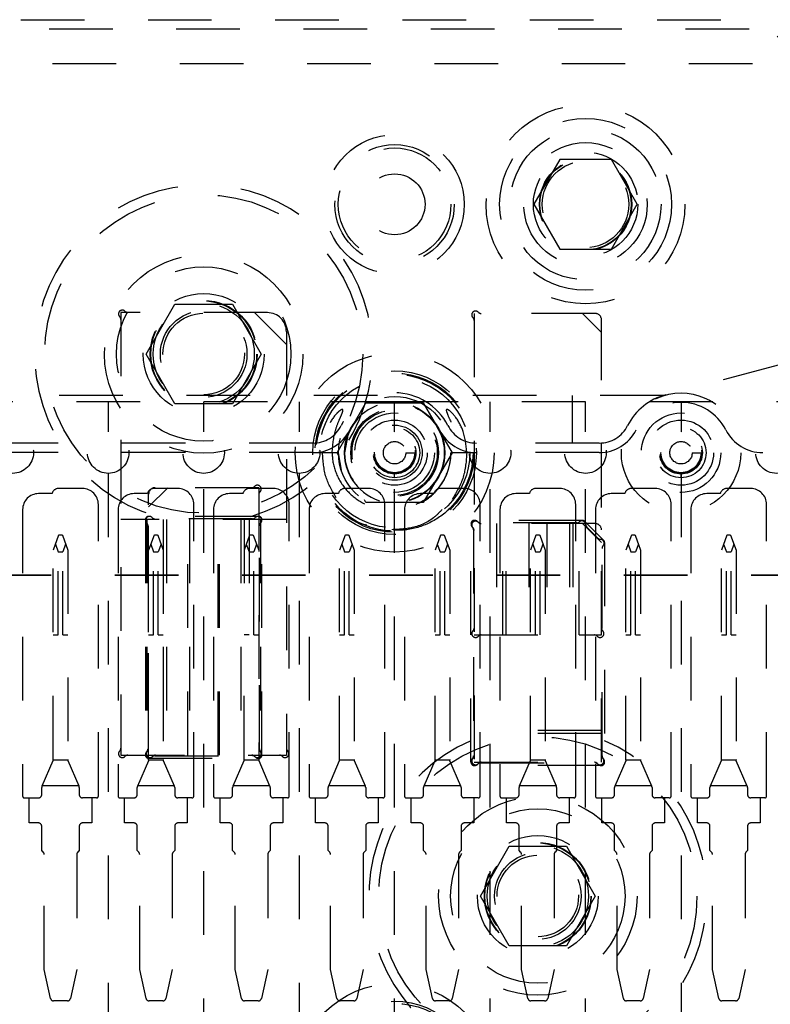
# Model space of a CAD drawing. Header units: inches. Extents: x 1880 to 2363, y -453 to -54.
# Tile 527 of 656: x 1904.19 to 1905.37, y -121.33 to -119.78. Entities that reach past the tile are written whole.
import ezdxf

# ---------------------------------------------------------------- set-up
doc = ezdxf.new("R2010")
doc.units = ezdxf.units.IN
doc.header["$LTSCALE"] = 0.5
doc.header["$MEASUREMENT"] = 0
doc.linetypes.add('HIDDEN', pattern=[0.225, 0.15, -0.075])
doc.linetypes.add('PHANTOM', pattern=[0.25, 0.125, -0.025, 0.025, -0.025, 0.025, -0.025])
doc.layers.add('SID-M-H', color=4, linetype='HIDDEN')

msp = doc.modelspace()

# ---------------------------------------------------------------- linework, layer by layer
at = {"color": 7, "linetype": 'PHANTOM', "lineweight": 35}
msp.add_line((1906.83787, -120.65682), (1903.68939, -120.65682), dxfattribs=at)
at = {"layer": 'SID-M-H'}
for p, q in [((1902.39017, -119.78422), (1905.96517, -119.78422)), ((1905.33467, -119.79922), (1901.92067, -119.79922)), ((1903.64017, -119.85307), (1907.56517, -119.85307)), ((1905.03707, -120.0039), (1904.99648, -120.07422)), ((1905.11826, -120.0039), (1905.03707, -120.0039)), ((1905.15886, -120.07422), (1905.11826, -120.0039)), ((1904.99648, -120.07422), (1905.03707, -120.14453)), ((1905.11826, -120.14453), (1905.15886, -120.07422)), ((1905.03707, -120.14453), (1905.11826, -120.14453)), ((1904.38746, -120.30932), (1904.43256, -120.23119)), ((1904.43256, -120.23119), (1904.52277, -120.23119)), ((1904.52277, -120.23119), (1904.56788, -120.30932)), ((1904.34767, -120.24432), (1904.34767, -120.93932)), ((1904.57767, -120.24432), (1904.34767, -120.24432)), ((1904.55767, -120.24432), (1904.60767, -120.29432)), ((1905.09267, -120.24565), (1904.90267, -120.24565)), ((1904.90267, -120.24565), (1904.90267, -120.95065)), ((1905.10267, -120.27565), (1905.07267, -120.24565)), ((1905.10267, -120.95065), (1905.10267, -120.25565)), ((1904.60767, -120.27432), (1904.60767, -120.93932)), ((1904.43256, -120.38744), (1904.38746, -120.30932)), ((1904.56788, -120.30932), (1904.52277, -120.38744)), ((1905.39042, -120.32414), (1905.20368, -120.37343)), ((1904.75054, -120.37432), (1904.0548, -120.37432)), ((1905.20054, -120.37432), (1904.8048, -120.37432)), ((1905.05703, -120.44922), (1905.05703, -120.37432)), ((1904.77767, -120.38432), (1901.62767, -120.38432)), ((1904.32767, -120.38432), (1904.32767, -120.43182)), ((1904.52277, -120.38744), (1904.43256, -120.38744)), ((1904.47767, -120.43182), (1904.47767, -120.38432)), ((1904.62767, -120.38432), (1904.62767, -120.43182)), ((1904.68748, -120.46432), (1904.73258, -120.38622)), ((1904.73258, -120.38622), (1904.82276, -120.38622)), ((1907.47767, -120.38432), (1904.77767, -120.38432)), ((1904.77767, -120.43182), (1904.77767, -120.38432)), ((1904.82276, -120.38622), (1904.86785, -120.46432)), ((1904.92767, -120.43182), (1904.92767, -120.38432)), ((1905.07767, -120.43182), (1905.07767, -120.38432)), ((1905.22767, -120.38432), (1905.22767, -120.43182)), ((1904.7072, -120.4286), (1904.70468, -120.43408)), ((1904.70468, -120.43408), (1904.69867, -120.46432)), ((1904.77767, -120.43282), (1904.77767, -120.43282)), ((1905.22767, -120.43282), (1905.22767, -120.43282)), ((1904.64922, -120.44922), (1904.15611, -120.44922)), ((1905.09922, -120.44922), (1904.90611, -120.44922)), ((1904.64922, -120.46422), (1904.15611, -120.46422)), ((1904.68942, -120.46432), (1904.65442, -120.46432)), ((1904.69023, -120.46908), (1904.68748, -120.46432)), ((1904.69417, -120.49199), (1904.68942, -120.46432)), ((1904.79528, -120.46432), (1904.80916, -120.46432)), ((1904.81113, -120.46432), (1904.81113, -120.46432)), ((1904.82097, -120.46432), (1904.82097, -120.46432)), ((1904.86785, -120.46432), (1904.82276, -120.54242)), ((1904.90092, -120.46432), (1904.866, -120.46432)), ((1905.09922, -120.46422), (1904.90611, -120.46422)), ((1905.24528, -120.46432), (1905.25916, -120.46432)), ((1905.69922, -120.46422), (1905.35611, -120.46422)), ((1904.32767, -120.49682), (1904.32767, -121.42182)), ((1904.47767, -121.42182), (1904.47767, -120.49682)), ((1904.62767, -120.49682), (1904.62767, -121.42182)), ((1904.77767, -121.42182), (1904.77767, -120.49682)), ((1904.92767, -121.42182), (1904.92767, -120.49682)), ((1905.07767, -121.42182), (1905.07767, -120.49682)), ((1905.22767, -120.49682), (1905.22767, -121.42182)), ((1904.28717, -120.52066), (1904.24917, -120.52066)), ((1904.42117, -120.51932), (1904.39117, -120.54932)), ((1904.43717, -120.52066), (1904.39917, -120.52066)), ((1904.56417, -120.51932), (1904.40117, -120.51932)), ((1904.58717, -120.52066), (1904.54917, -120.52066)), ((1904.56417, -120.51932), (1904.56417, -120.94647)), ((1904.73717, -120.52066), (1904.69917, -120.52066)), ((1904.88717, -120.52066), (1904.84917, -120.52066)), ((1905.03717, -120.52066), (1904.99917, -120.52066)), ((1905.18717, -120.52066), (1905.14917, -120.52066)), ((1905.33717, -120.52066), (1905.29917, -120.52066)), ((1904.23937, -120.52866), (1904.21817, -120.52866)), ((1904.38937, -120.52866), (1904.36817, -120.52866)), ((1904.39117, -120.94647), (1904.39117, -120.52932)), ((1904.53937, -120.52866), (1904.51817, -120.52866)), ((1904.68937, -120.52866), (1904.66817, -120.52866)), ((1904.82956, -120.53628), (1904.81113, -120.54558)), ((1904.83937, -120.52866), (1904.81817, -120.52866)), ((1904.98937, -120.52866), (1904.96817, -120.52866)), ((1905.13937, -120.52866), (1905.11817, -120.52866)), ((1905.28937, -120.52866), (1905.26817, -120.52866)), ((1904.31217, -121.00356), (1904.31217, -120.54566)), ((1904.46217, -121.00356), (1904.46217, -120.54566)), ((1904.61217, -121.00356), (1904.61217, -120.54566)), ((1904.73258, -120.54242), (1904.73011, -120.53814)), ((1904.82276, -120.54242), (1904.73258, -120.54242)), ((1904.76217, -121.00356), (1904.76217, -120.54566)), ((1904.91217, -121.00356), (1904.91217, -120.54566)), ((1905.06217, -121.00356), (1905.06217, -120.54566)), ((1905.21217, -121.00356), (1905.21217, -120.54566)), ((1905.36217, -121.00356), (1905.36217, -120.54566)), ((1904.19317, -120.55366), (1904.19317, -121.00356)), ((1904.34317, -120.55366), (1904.34317, -121.00356)), ((1904.56417, -120.56432), (1904.39117, -120.56432)), ((1904.55421, -120.56832), (1904.40112, -120.56832)), ((1904.49317, -120.55366), (1904.49317, -121.00356)), ((1904.64317, -120.55366), (1904.64317, -121.00356)), ((1904.79317, -120.55366), (1904.79317, -121.00356)), ((1904.94317, -120.55366), (1904.94317, -121.00356)), ((1905.09317, -120.55366), (1905.09317, -121.00356)), ((1905.24317, -120.55366), (1905.24317, -121.00356)), ((1904.60767, -120.56932), (1904.34767, -120.56932)), ((1904.38617, -120.56932), (1904.38617, -120.93932)), ((1904.38817, -120.56932), (1904.38817, -120.93932)), ((1904.39017, -120.57927), (1904.39017, -120.92936)), ((1904.39902, -120.75065), (1904.39902, -120.56932)), ((1904.40631, -120.75065), (1904.40631, -120.56932)), ((1904.41417, -120.56932), (1904.41417, -120.93932)), ((1904.41917, -120.56932), (1904.41917, -120.93932)), ((1904.45267, -120.93932), (1904.45267, -120.56932)), ((1904.45517, -120.56932), (1904.45517, -120.93932)), ((1904.50017, -120.93932), (1904.50017, -120.56932)), ((1904.50267, -120.93932), (1904.50267, -120.56932)), ((1904.53617, -120.56932), (1904.53617, -120.93932)), ((1904.54117, -120.56932), (1904.54117, -120.75065)), ((1904.54902, -120.56932), (1904.54902, -120.75065)), ((1904.55631, -120.75065), (1904.55631, -120.56932)), ((1904.56517, -120.92936), (1904.56517, -120.57927)), ((1904.56717, -120.56932), (1904.56717, -120.93932)), ((1904.56917, -120.93932), (1904.56917, -120.56932)), ((1904.89767, -120.95065), (1904.89767, -120.57565)), ((1905.07267, -120.57065), (1904.90267, -120.57065)), ((1905.09267, -120.57565), (1904.90267, -120.57565)), ((1905.06374, -120.57465), (1904.91262, -120.57465)), ((1904.93767, -120.57565), (1904.93767, -120.75065)), ((1904.94767, -120.75065), (1904.94767, -120.57565)), ((1904.95267, -120.75065), (1904.95267, -120.57565)), ((1904.98852, -120.57565), (1904.98852, -120.75065)), ((1904.99902, -120.75065), (1904.99902, -120.57565)), ((1905.00631, -120.75065), (1905.00631, -120.57565)), ((1905.01681, -120.57565), (1905.01681, -120.75065)), ((1905.05267, -120.57565), (1905.05267, -120.75065)), ((1905.05767, -120.57565), (1905.05767, -120.75065)), ((1905.06767, -120.75065), (1905.06767, -120.57565)), ((1905.10267, -120.60565), (1905.07267, -120.57565)), ((1905.1062, -120.60212), (1905.0762, -120.57212)), ((1905.09706, -120.59864), (1905.07968, -120.58126)), ((1904.24974, -120.59392), (1904.24117, -120.61747)), ((1904.24974, -120.59392), (1904.25077, -120.59317)), ((1904.25077, -120.59317), (1904.25457, -120.59317)), ((1904.25457, -120.59317), (1904.2556, -120.59392)), ((1904.2556, -120.59392), (1904.26417, -120.61747)), ((1904.39974, -120.59392), (1904.39117, -120.61747)), ((1904.39974, -120.59392), (1904.40077, -120.59317)), ((1904.40077, -120.59317), (1904.40457, -120.59317)), ((1904.40457, -120.59317), (1904.4056, -120.59392)), ((1904.4056, -120.59392), (1904.41417, -120.61747)), ((1904.54974, -120.59392), (1904.54117, -120.61747)), ((1904.54974, -120.59392), (1904.55077, -120.59317)), ((1904.55077, -120.59317), (1904.55457, -120.59317)), ((1904.55457, -120.59317), (1904.5556, -120.59392)), ((1904.5556, -120.59392), (1904.56417, -120.61747)), ((1904.69974, -120.59392), (1904.69117, -120.61747)), ((1904.69974, -120.59392), (1904.70077, -120.59317)), ((1904.70077, -120.59317), (1904.70457, -120.59317)), ((1904.70457, -120.59317), (1904.7056, -120.59392)), ((1904.7056, -120.59392), (1904.71417, -120.61747)), ((1904.84974, -120.59392), (1904.84117, -120.61747)), ((1904.84974, -120.59392), (1904.85077, -120.59317)), ((1904.85077, -120.59317), (1904.85457, -120.59317)), ((1904.85457, -120.59317), (1904.8556, -120.59392)), ((1904.8556, -120.59392), (1904.86417, -120.61747)), ((1904.90167, -120.58561), (1904.90167, -120.9407)), ((1904.99974, -120.59392), (1904.99117, -120.61747)), ((1904.99974, -120.59392), (1905.00077, -120.59317)), ((1905.00077, -120.59317), (1905.00457, -120.59317)), ((1905.00457, -120.59317), (1905.0056, -120.59392)), ((1905.0056, -120.59392), (1905.01417, -120.61747)), ((1905.14974, -120.59392), (1905.14117, -120.61747)), ((1905.14974, -120.59392), (1905.15077, -120.59317)), ((1905.15077, -120.59317), (1905.15457, -120.59317)), ((1905.15457, -120.59317), (1905.1556, -120.59392)), ((1905.1556, -120.59392), (1905.16417, -120.61747)), ((1905.29974, -120.59392), (1905.29117, -120.61747)), ((1905.29974, -120.59392), (1905.30077, -120.59317)), ((1905.30077, -120.59317), (1905.30457, -120.59317)), ((1905.30457, -120.59317), (1905.3056, -120.59392)), ((1905.3056, -120.59392), (1905.31417, -120.61747)), ((1904.24459, -120.60805), (1904.24902, -120.62022)), ((1904.26074, -120.60805), (1904.25631, -120.62022)), ((1904.39459, -120.60805), (1904.39902, -120.62022)), ((1904.41074, -120.60805), (1904.40631, -120.62022)), ((1904.54459, -120.60805), (1904.54902, -120.62022)), ((1904.56074, -120.60805), (1904.55631, -120.62022)), ((1904.69459, -120.60805), (1904.69902, -120.62022)), ((1904.71074, -120.60805), (1904.70631, -120.62022)), ((1904.84459, -120.60805), (1904.84902, -120.62022)), ((1904.86074, -120.60805), (1904.85631, -120.62022)), ((1904.99459, -120.60805), (1904.99902, -120.62022)), ((1905.01074, -120.60805), (1905.00631, -120.62022)), ((1905.10367, -120.9407), (1905.10367, -120.61458)), ((1905.10767, -120.60565), (1905.10767, -120.95065)), ((1905.14459, -120.60805), (1905.14902, -120.62022)), ((1905.16074, -120.60805), (1905.15631, -120.62022)), ((1905.29459, -120.60805), (1905.29902, -120.62022)), ((1905.31074, -120.60805), (1905.30631, -120.62022)), ((1904.24117, -120.94647), (1904.24117, -120.61747)), ((1904.24902, -120.75065), (1904.24902, -120.62022)), ((1904.24902, -120.62022), (1904.25631, -120.62022)), ((1904.25631, -120.75065), (1904.25631, -120.62022)), ((1904.26417, -120.61747), (1904.26417, -120.94647)), ((1904.39902, -120.62022), (1904.40631, -120.62022)), ((1904.41417, -120.61747), (1904.41417, -120.94647)), ((1904.54902, -120.62022), (1904.55631, -120.62022)), ((1904.69117, -120.94647), (1904.69117, -120.61747)), ((1904.69902, -120.75065), (1904.69902, -120.62022)), ((1904.69902, -120.62022), (1904.70631, -120.62022)), ((1904.70631, -120.75065), (1904.70631, -120.62022)), ((1904.71417, -120.61747), (1904.71417, -120.94647)), ((1904.84117, -120.94647), (1904.84117, -120.61747)), ((1904.84902, -120.75065), (1904.84902, -120.62022)), ((1904.84902, -120.62022), (1904.85631, -120.62022)), ((1904.85631, -120.75065), (1904.85631, -120.62022)), ((1904.86417, -120.61747), (1904.86417, -120.94647)), ((1904.99117, -120.94647), (1904.99117, -120.61747)), ((1904.99902, -120.62022), (1905.00631, -120.62022)), ((1905.01417, -120.61747), (1905.01417, -120.94647)), ((1905.14117, -120.94647), (1905.14117, -120.61747)), ((1905.14902, -120.62022), (1905.15631, -120.62022)), ((1905.14902, -120.75065), (1905.14902, -120.62022)), ((1905.15631, -120.75065), (1905.15631, -120.62022)), ((1905.16417, -120.61747), (1905.16417, -120.94647)), ((1905.29117, -120.94647), (1905.29117, -120.61747)), ((1905.29902, -120.75065), (1905.29902, -120.62022)), ((1905.29902, -120.62022), (1905.30631, -120.62022)), ((1905.30631, -120.75065), (1905.30631, -120.62022)), ((1905.31417, -120.61747), (1905.31417, -120.94647)), ((1904.24117, -120.75065), (1904.24902, -120.75065)), ((1904.25631, -120.75065), (1904.26417, -120.75065)), ((1904.39117, -120.75065), (1904.39902, -120.75065)), ((1904.40631, -120.75065), (1904.41417, -120.75065)), ((1904.54117, -120.94647), (1904.54117, -120.75065)), ((1904.54902, -120.75065), (1904.54117, -120.75065)), ((1904.55631, -120.75065), (1904.56417, -120.75065)), ((1904.69117, -120.75065), (1904.69902, -120.75065)), ((1904.70631, -120.75065), (1904.71417, -120.75065)), ((1904.84117, -120.75065), (1904.84902, -120.75065)), ((1904.85631, -120.75065), (1904.86417, -120.75065)), ((1904.90267, -120.75065), (1905.06767, -120.75065)), ((1905.06767, -120.75065), (1905.10267, -120.75065)), ((1905.14117, -120.75065), (1905.14902, -120.75065)), ((1905.15631, -120.75065), (1905.16417, -120.75065)), ((1905.29117, -120.75065), (1905.29902, -120.75065)), ((1905.30631, -120.75065), (1905.31417, -120.75065)), ((1905.10267, -120.90065), (1904.90267, -120.90065)), ((1905.10267, -120.90565), (1904.90267, -120.90565)), ((1904.34767, -120.93932), (1904.60767, -120.93932)), ((1904.24076, -120.94845), (1904.22355, -120.98824)), ((1904.24106, -120.9475), (1904.24076, -120.94845)), ((1904.26427, -120.9475), (1904.24106, -120.9475)), ((1904.26458, -120.94845), (1904.26427, -120.9475)), ((1904.28178, -120.98824), (1904.26458, -120.94845)), ((1904.39076, -120.94845), (1904.37355, -120.98824)), ((1904.39106, -120.9475), (1904.39076, -120.94845)), ((1904.41427, -120.9475), (1904.39106, -120.9475)), ((1904.39117, -120.94432), (1904.56417, -120.94432)), ((1904.40112, -120.94032), (1904.55421, -120.94032)), ((1904.41458, -120.94845), (1904.41427, -120.9475)), ((1904.43178, -120.98824), (1904.41458, -120.94845)), ((1904.54076, -120.94845), (1904.52355, -120.98824)), ((1904.54106, -120.9475), (1904.54076, -120.94845)), ((1904.56427, -120.9475), (1904.54106, -120.9475)), ((1904.56458, -120.94845), (1904.56427, -120.9475)), ((1904.58178, -120.98824), (1904.56458, -120.94845)), ((1904.69076, -120.94845), (1904.67355, -120.98824)), ((1904.69106, -120.9475), (1904.69076, -120.94845)), ((1904.71427, -120.9475), (1904.69106, -120.9475)), ((1904.71458, -120.94845), (1904.71427, -120.9475)), ((1904.73178, -120.98824), (1904.71458, -120.94845)), ((1904.84076, -120.94845), (1904.82355, -120.98824)), ((1904.84106, -120.9475), (1904.84076, -120.94845)), ((1904.86427, -120.9475), (1904.84106, -120.9475)), ((1904.86458, -120.94845), (1904.86427, -120.9475)), ((1904.88178, -120.98824), (1904.86458, -120.94845)), ((1904.90267, -120.95065), (1905.10267, -120.95065)), ((1904.91262, -120.95165), (1905.09271, -120.95165)), ((1904.99076, -120.94845), (1904.97355, -120.98824)), ((1904.99106, -120.9475), (1904.99076, -120.94845)), ((1905.01427, -120.9475), (1904.99106, -120.9475)), ((1905.01458, -120.94845), (1905.01427, -120.9475)), ((1905.03178, -120.98824), (1905.01458, -120.94845)), ((1905.14076, -120.94845), (1905.12355, -120.98824)), ((1905.14106, -120.9475), (1905.14076, -120.94845)), ((1905.16427, -120.9475), (1905.14106, -120.9475)), ((1905.16458, -120.94845), (1905.16427, -120.9475)), ((1905.18178, -120.98824), (1905.16458, -120.94845)), ((1905.29076, -120.94845), (1905.27355, -120.98824)), ((1905.29106, -120.9475), (1905.29076, -120.94845)), ((1905.31427, -120.9475), (1905.29106, -120.9475)), ((1905.31458, -120.94845), (1905.31427, -120.9475)), ((1905.33178, -120.98824), (1905.31458, -120.94845)), ((1905.10267, -120.95565), (1904.90267, -120.95565)), ((1904.22314, -121.00156), (1904.22314, -120.99022)), ((1904.22414, -120.98687), (1904.28119, -120.98687)), ((1904.28219, -120.99022), (1904.28219, -121.00156)), ((1904.37314, -121.00156), (1904.37314, -120.99022)), ((1904.37414, -120.98687), (1904.43119, -120.98687)), ((1904.43219, -120.99022), (1904.43219, -121.00156)), ((1904.52314, -121.00156), (1904.52314, -120.99022)), ((1904.52414, -120.98687), (1904.58119, -120.98687)), ((1904.58219, -120.99022), (1904.58219, -121.00156)), ((1904.67314, -121.00156), (1904.67314, -120.99022)), ((1904.67414, -120.98687), (1904.73119, -120.98687)), ((1904.73219, -120.99022), (1904.73219, -121.00156)), ((1904.82314, -121.00156), (1904.82314, -120.99022)), ((1904.82414, -120.98687), (1904.88119, -120.98687)), ((1904.88219, -120.99022), (1904.88219, -121.00156)), ((1904.97314, -121.00156), (1904.97314, -120.99022)), ((1904.97414, -120.98687), (1905.03119, -120.98687)), ((1905.03219, -120.99022), (1905.03219, -121.00156)), ((1905.12314, -121.00156), (1905.12314, -120.99022)), ((1905.12414, -120.98687), (1905.18119, -120.98687)), ((1905.18219, -120.99022), (1905.18219, -121.00156)), ((1905.27314, -121.00156), (1905.27314, -120.99022)), ((1905.27414, -120.98687), (1905.33119, -120.98687)), ((1905.33219, -120.99022), (1905.33219, -121.00156)), ((1904.19617, -121.00656), (1904.21814, -121.00656)), ((1904.20345, -121.04593), (1904.20345, -121.00656)), ((1904.30917, -121.00656), (1904.28719, -121.00656)), ((1904.30188, -121.00656), (1904.30188, -121.04593)), ((1904.34617, -121.00656), (1904.36814, -121.00656)), ((1904.35345, -121.04593), (1904.35345, -121.00656)), ((1904.45917, -121.00656), (1904.43719, -121.00656)), ((1904.45188, -121.00656), (1904.45188, -121.04593)), ((1904.49617, -121.00656), (1904.51814, -121.00656)), ((1904.50345, -121.04593), (1904.50345, -121.00656)), ((1904.60917, -121.00656), (1904.58719, -121.00656)), ((1904.60188, -121.00656), (1904.60188, -121.04593)), ((1904.64617, -121.00656), (1904.66814, -121.00656)), ((1904.65345, -121.04593), (1904.65345, -121.00656)), ((1904.75917, -121.00656), (1904.73719, -121.00656)), ((1904.75188, -121.00656), (1904.75188, -121.04593)), ((1904.79617, -121.00656), (1904.81814, -121.00656)), ((1904.80345, -121.04593), (1904.80345, -121.00656)), ((1904.90917, -121.00656), (1904.88719, -121.00656)), ((1904.90188, -121.00656), (1904.90188, -121.04593)), ((1904.94617, -121.00656), (1904.96814, -121.00656)), ((1904.95345, -121.04593), (1904.95345, -121.00656)), ((1905.05917, -121.00656), (1905.03719, -121.00656)), ((1905.05188, -121.00656), (1905.05188, -121.04593)), ((1905.09617, -121.00656), (1905.11814, -121.00656)), ((1905.10345, -121.04593), (1905.10345, -121.00656)), ((1905.20917, -121.00656), (1905.18719, -121.00656)), ((1905.20188, -121.00656), (1905.20188, -121.04593)), ((1905.24617, -121.00656), (1905.26814, -121.00656)), ((1905.25345, -121.04593), (1905.25345, -121.00656)), ((1905.35917, -121.00656), (1905.33719, -121.00656)), ((1905.35188, -121.00656), (1905.35188, -121.04593)), ((1904.21814, -121.04593), (1904.20345, -121.04593)), ((1904.30188, -121.04593), (1904.28719, -121.04593)), ((1904.36814, -121.04593), (1904.35345, -121.04593)), ((1904.45188, -121.04593), (1904.43719, -121.04593)), ((1904.51814, -121.04593), (1904.50345, -121.04593)), ((1904.60188, -121.04593), (1904.58719, -121.04593)), ((1904.66814, -121.04593), (1904.65345, -121.04593)), ((1904.75188, -121.04593), (1904.73719, -121.04593)), ((1904.81814, -121.04593), (1904.80345, -121.04593)), ((1904.90188, -121.04593), (1904.88719, -121.04593)), ((1904.96814, -121.04593), (1904.95345, -121.04593)), ((1905.05188, -121.04593), (1905.03719, -121.04593)), ((1905.11814, -121.04593), (1905.10345, -121.04593)), ((1905.20188, -121.04593), (1905.18719, -121.04593)), ((1905.26814, -121.04593), (1905.25345, -121.04593)), ((1905.35188, -121.04593), (1905.33719, -121.04593)), ((1904.22314, -121.08924), (1904.22314, -121.05093)), ((1904.28219, -121.05093), (1904.28219, -121.08924)), ((1904.37314, -121.08924), (1904.37314, -121.05093)), ((1904.43219, -121.05093), (1904.43219, -121.08924)), ((1904.52314, -121.08924), (1904.52314, -121.05093)), ((1904.58219, -121.05093), (1904.58219, -121.08924)), ((1904.67314, -121.08924), (1904.67314, -121.05093)), ((1904.73219, -121.05093), (1904.73219, -121.08924)), ((1904.82314, -121.08924), (1904.82314, -121.05093)), ((1904.88219, -121.05093), (1904.88219, -121.08924)), ((1904.97314, -121.08924), (1904.97314, -121.05093)), ((1905.03219, -121.05093), (1905.03219, -121.08924)), ((1905.12314, -121.08924), (1905.12314, -121.05093)), ((1905.18219, -121.05093), (1905.18219, -121.08924)), ((1905.27314, -121.08924), (1905.27314, -121.05093)), ((1905.33219, -121.05093), (1905.33219, -121.08924)), ((1904.22561, -121.09171), (1904.22314, -121.08924)), ((1904.28219, -121.08924), (1904.27972, -121.09171)), ((1904.37561, -121.09171), (1904.37314, -121.08924)), ((1904.43219, -121.08924), (1904.42972, -121.09171)), ((1904.52561, -121.09171), (1904.52314, -121.08924)), ((1904.58219, -121.08924), (1904.57972, -121.09171)), ((1904.67561, -121.09171), (1904.67314, -121.08924)), ((1904.73219, -121.08924), (1904.72972, -121.09171)), ((1904.82561, -121.09171), (1904.82314, -121.08924)), ((1904.88219, -121.08924), (1904.87972, -121.09171)), ((1904.91246, -121.16065), (1904.95756, -121.08253)), ((1904.95756, -121.08253), (1905.04777, -121.08253)), ((1904.97561, -121.09171), (1904.97314, -121.08924)), ((1905.03219, -121.08924), (1905.02972, -121.09171)), ((1905.04777, -121.08253), (1905.09288, -121.16065)), ((1905.12561, -121.09171), (1905.12314, -121.08924)), ((1905.18219, -121.08924), (1905.17972, -121.09171)), ((1905.27561, -121.09171), (1905.27314, -121.08924)), ((1905.33219, -121.08924), (1905.32972, -121.09171)), ((1904.22708, -121.27624), (1904.22708, -121.09525)), ((1904.27826, -121.09525), (1904.27826, -121.27624)), ((1904.37708, -121.27624), (1904.37708, -121.09525)), ((1904.42826, -121.09525), (1904.42826, -121.27624)), ((1904.52708, -121.27624), (1904.52708, -121.09525)), ((1904.57826, -121.09525), (1904.57826, -121.27624)), ((1904.67708, -121.27624), (1904.67708, -121.09525)), ((1904.72826, -121.09525), (1904.72826, -121.27624)), ((1904.82708, -121.27624), (1904.82708, -121.09525)), ((1904.87826, -121.09525), (1904.87826, -121.27624)), ((1904.97708, -121.27624), (1904.97708, -121.09525)), ((1905.02826, -121.09525), (1905.02826, -121.27624)), ((1905.12708, -121.27624), (1905.12708, -121.09525)), ((1905.17826, -121.09525), (1905.17826, -121.27624)), ((1905.27708, -121.27624), (1905.27708, -121.09525)), ((1905.32826, -121.09525), (1905.32826, -121.27624)), ((1904.95756, -121.23878), (1904.91246, -121.16065)), ((1905.09288, -121.16065), (1905.04777, -121.23878)), ((1905.04777, -121.23878), (1904.95756, -121.23878)), ((1904.23704, -121.32153), (1904.22708, -121.27624)), ((1904.27826, -121.27624), (1904.26829, -121.32153)), ((1904.38704, -121.32153), (1904.37708, -121.27624)), ((1904.42826, -121.27624), (1904.41829, -121.32153)), ((1904.53704, -121.32153), (1904.52708, -121.27624)), ((1904.57826, -121.27624), (1904.56829, -121.32153)), ((1904.68704, -121.32153), (1904.67708, -121.27624)), ((1904.72826, -121.27624), (1904.71829, -121.32153)), ((1904.83704, -121.32153), (1904.82708, -121.27624)), ((1904.87826, -121.27624), (1904.86829, -121.32153)), ((1904.98704, -121.32153), (1904.97708, -121.27624)), ((1905.02826, -121.27624), (1905.01829, -121.32153)), ((1905.13704, -121.32153), (1905.12708, -121.27624)), ((1905.17826, -121.27624), (1905.16829, -121.32153)), ((1905.28704, -121.32153), (1905.27708, -121.27624)), ((1905.32826, -121.27624), (1905.31829, -121.32153)), ((1904.26341, -121.32546), (1904.24192, -121.32546)), ((1904.41341, -121.32546), (1904.39192, -121.32546)), ((1904.56341, -121.32546), (1904.54192, -121.32546)), ((1904.71341, -121.32546), (1904.69192, -121.32546)), ((1904.86341, -121.32546), (1904.84192, -121.32546)), ((1905.01341, -121.32546), (1904.99192, -121.32546)), ((1905.16341, -121.32546), (1905.14192, -121.32546)), ((1905.31341, -121.32546), (1905.29192, -121.32546))]:
    msp.add_line(p, q, dxfattribs=at)
for centre, radius in [((1905.07767, -120.07422), 0.15625), ((1905.07767, -120.07422), 0.135), ((1904.77767, -120.07422), 0.10938), ((1905.07767, -120.07422), 0.1186), ((1904.77767, -120.07422), 0.09375), ((1905.07767, -120.07422), 0.097), ((1904.77767, -120.07422), 0.0885), ((1905.07767, -120.07422), 0.082), ((1905.07767, -120.07422), 0.07247), ((1905.07767, -120.07422), 0.0722), ((1905.07767, -120.07422), 0.07168), ((1905.07767, -120.07422), 0.068), ((1904.77767, -120.07422), 0.04775), ((1904.47767, -120.30932), 0.25), ((1904.47767, -120.30932), 0.156), ((1904.47767, -120.30932), 0.137), ((1904.47767, -120.30932), 0.095), ((1904.47767, -120.30932), 0.08397), ((1904.47767, -120.30932), 0.0837), ((1904.47767, -120.30932), 0.08318), ((1904.47767, -120.30932), 0.0795), ((1904.47767, -120.30932), 0.068), ((1904.47767, -120.30932), 0.06398), ((1904.77767, -120.46432), 0.15625), ((1904.77767, -120.46432), 0.1285), ((1904.77767, -120.46432), 0.125), ((1904.77767, -120.46432), 0.12325), ((1904.77767, -120.46432), 0.11811), ((1904.77767, -120.46432), 0.08825), ((1905.22767, -120.46432), 0.09375), ((1904.77767, -120.46432), 0.07874), ((1904.77767, -120.46432), 0.078), ((1904.77767, -120.46432), 0.0689), ((1904.77767, -120.46432), 0.06693), ((1904.77767, -120.46432), 0.0625), ((1904.77767, -120.46432), 0.05118), ((1905.22767, -120.46432), 0.0625), ((1905.22767, -120.46432), 0.05118), ((1904.77767, -120.46432), 0.04331), ((1904.77767, -120.46432), 0.03937), ((1905.22767, -120.46432), 0.03937), ((1904.17767, -120.46432), 0.0325), ((1904.32767, -120.46432), 0.0325), ((1904.47767, -120.46432), 0.0325), ((1904.62767, -120.46432), 0.0325), ((1904.77767, -120.46432), 0.03346), ((1904.77767, -120.46432), 0.0325), ((1904.77767, -120.46432), 0.0315), ((1904.77767, -120.46432), 0.0315), ((1904.92767, -120.46432), 0.0325), ((1905.07767, -120.46432), 0.0325), ((1905.22767, -120.46432), 0.0335), ((1905.22767, -120.46432), 0.0325), ((1905.22767, -120.46432), 0.0315), ((1905.22767, -120.46432), 0.0315), ((1905.37767, -120.46432), 0.0325), ((1904.77767, -120.46432), 0.01761), ((1905.22767, -120.46432), 0.01761), ((1905.00267, -121.16065), 0.25), ((1905.00267, -121.16065), 0.156), ((1905.00267, -121.16065), 0.137), ((1905.00267, -121.16065), 0.095), ((1905.00267, -121.16065), 0.08397), ((1905.00267, -121.16065), 0.0837), ((1905.00267, -121.16065), 0.08318), ((1905.00267, -121.16065), 0.0795), ((1905.00267, -121.16065), 0.068), ((1905.00267, -121.16065), 0.06398), ((1904.77767, -121.45432), 0.15625), ((1904.77767, -121.45432), 0.1285), ((1904.77767, -121.45432), 0.125)]:
    msp.add_circle(centre, radius, dxfattribs=at)
for centre, radius, start, end in [((1905.33467, -119.89222), 0.093, 0, 90), ((1904.47767, -120.30932), 0.2655, 286.16746, 253.83254), ((1904.34979, -120.24644), 0.006, 42.59227, 227.40773), ((1904.35862, -120.23832), 0.006, 222.59227, 270), ((1904.90479, -120.24778), 0.006, 42.59227, 227.40773), ((1904.91362, -120.23965), 0.006, 222.59227, 270), ((1904.34167, -120.25527), 0.006, 0, 47.40773), ((1904.57767, -120.27432), 0.03, 0, 90), ((1904.89667, -120.25661), 0.006, 0, 47.40773), ((1905.09267, -120.25565), 0.01, 0, 90), ((1904.77767, -120.46432), 0.094, 26.87743, 153.12257), ((1905.22767, -120.46432), 0.094, 104.78377, 153.12257), ((1904.77767, -120.46432), 0.079, 180, 153.12257), ((1905.22767, -120.46432), 0.079, 26.87743, 153.12257), ((1904.64922, -120.39922), 0.05, 270, 333.12257), ((1904.64922, -120.39922), 0.065, 270, 333.12257), ((1904.90611, -120.39922), 0.065, 206.87743, 270), ((1904.90611, -120.39922), 0.05, 206.87743, 270), ((1905.09922, -120.39922), 0.05, 270, 333.12257), ((1905.09922, -120.39922), 0.065, 270, 333.12257), ((1905.35611, -120.39922), 0.065, 206.87743, 270), ((1904.24917, -120.53066), 0.01, 90, 168.46304), ((1904.28717, -120.54566), 0.025, 0, 90), ((1904.39917, -120.53066), 0.01, 90, 168.46304), ((1904.40117, -120.52932), 0.01, 90, 180), ((1904.43717, -120.54566), 0.025, 0, 90), ((1904.54917, -120.53066), 0.01, 90, 168.46304), ((1904.55321, -120.51332), 0.006, 270, 317.40773), ((1904.56204, -120.52144), 0.006, 312.59227, 137.40773), ((1904.58717, -120.54566), 0.025, 0, 90), ((1904.69917, -120.53066), 0.01, 90, 168.46304), ((1904.73717, -120.54566), 0.025, 0, 90), ((1904.84917, -120.53066), 0.01, 90, 168.46304), ((1904.88717, -120.54566), 0.025, 0, 90), ((1904.99917, -120.53066), 0.01, 90, 168.46304), ((1905.03717, -120.54566), 0.025, 0, 90), ((1905.14917, -120.53066), 0.01, 90, 168.46304), ((1905.18717, -120.54566), 0.025, 0, 90), ((1905.29917, -120.53066), 0.01, 90, 168.46304), ((1905.33717, -120.54566), 0.025, 0, 90), ((1904.21817, -120.55366), 0.025, 90, 180), ((1904.36817, -120.55366), 0.025, 90, 180), ((1904.51817, -120.55366), 0.025, 90, 180), ((1904.57017, -120.53027), 0.006, 132.59227, 180), ((1904.66817, -120.55366), 0.025, 90, 180), ((1904.81817, -120.55366), 0.025, 90, 180), ((1904.96817, -120.55366), 0.025, 90, 180), ((1905.11817, -120.55366), 0.025, 90, 180), ((1905.26817, -120.55366), 0.025, 90, 180), ((1904.39117, -120.56932), 0.005, 90, 180), ((1904.39229, -120.57044), 0.006, 42.59227, 227.40773), ((1904.40112, -120.56232), 0.006, 222.59227, 270), ((1904.55421, -120.56232), 0.006, 270, 317.40773), ((1904.56304, -120.57044), 0.006, 312.59227, 137.40773), ((1904.56417, -120.56932), 0.005, 0, 90), ((1904.38417, -120.57927), 0.006, 0, 47.40773), ((1904.57117, -120.57927), 0.006, 132.59227, 180), ((1904.90267, -120.57565), 0.005, 90, 180), ((1904.90379, -120.57678), 0.006, 42.59227, 227.40773), ((1904.90479, -120.57778), 0.006, 42.59227, 227.40773), ((1904.89567, -120.58561), 0.006, 0, 47.40773), ((1904.89667, -120.58661), 0.006, 0, 47.40773), ((1904.91262, -120.56865), 0.006, 222.59227, 270), ((1904.91362, -120.56965), 0.006, 222.59227, 270), ((1905.06374, -120.56865), 0.006, 270, 313.03224), ((1905.07193, -120.57743), 0.006, 1.96776, 133.03224), ((1905.07267, -120.57565), 0.005, 45, 90), ((1905.08393, -120.57701), 0.006, 181.96776, 225), ((1905.09267, -120.58565), 0.01, 0, 90), ((1905.10131, -120.5944), 0.006, 225, 268.03224), ((1905.10089, -120.60639), 0.006, 316.96776, 88.03224), ((1905.10967, -120.61458), 0.006, 136.96776, 180), ((1905.10267, -120.60565), 0.005, 0, 45), ((1904.90479, -120.74853), 0.006, 132.59227, 317.40773), ((1904.89667, -120.7397), 0.006, 312.59227, 0), ((1904.91362, -120.75665), 0.006, 90, 137.40773), ((1905.09171, -120.75665), 0.006, 42.59227, 90), ((1905.10054, -120.74853), 0.006, 222.59227, 47.40773), ((1905.10867, -120.7397), 0.006, 180, 227.40773), ((1905.00267, -121.16065), 0.2655, 113.29593, 66.70407), ((1904.34979, -120.93719), 0.006, 132.59227, 317.40773), ((1904.34167, -120.92836), 0.006, 312.59227, 0), ((1904.35862, -120.94532), 0.006, 90, 137.40773), ((1904.39117, -120.93932), 0.005, 180, 270), ((1904.39229, -120.93819), 0.006, 132.59227, 317.40773), ((1904.39329, -120.93719), 0.006, 132.59227, 317.40773), ((1904.38417, -120.92936), 0.006, 312.59227, 0), ((1904.38517, -120.92836), 0.006, 312.59227, 0), ((1904.40212, -120.94532), 0.006, 90, 137.40773), ((1904.55321, -120.94532), 0.006, 42.59227, 90), ((1904.56204, -120.93719), 0.006, 222.59227, 47.40773), ((1904.56304, -120.93819), 0.006, 222.59227, 47.40773), ((1904.57017, -120.92836), 0.006, 180, 227.40773), ((1904.56417, -120.93932), 0.005, 270, 0), ((1904.57117, -120.92936), 0.006, 180, 227.40773), ((1904.59671, -120.94532), 0.006, 42.59227, 90), ((1904.60554, -120.93719), 0.006, 222.59227, 47.40773), ((1904.61367, -120.92836), 0.006, 180, 227.40773), ((1904.89667, -120.9397), 0.006, 312.59227, 0), ((1905.10867, -120.9397), 0.006, 180, 227.40773), ((1904.23617, -120.94647), 0.005, 348.05426, 0), ((1904.26917, -120.94647), 0.005, 180, 191.94574), ((1904.38617, -120.94647), 0.005, 348.05426, 0), ((1904.40112, -120.94632), 0.006, 90, 137.40773), ((1904.41917, -120.94647), 0.005, 180, 191.94574), ((1904.53617, -120.94647), 0.005, 348.05426, 0), ((1904.55421, -120.94632), 0.006, 42.59227, 90), ((1904.56917, -120.94647), 0.005, 180, 191.94574), ((1904.68617, -120.94647), 0.005, 348.05426, 0), ((1904.71917, -120.94647), 0.005, 180, 191.94574), ((1904.83617, -120.94647), 0.005, 348.05426, 0), ((1904.86917, -120.94647), 0.005, 180, 191.94574), ((1904.90267, -120.95065), 0.005, 180, 270), ((1904.90379, -120.94953), 0.006, 132.59227, 317.40773), ((1904.90479, -120.94853), 0.006, 132.59227, 317.40773), ((1904.89567, -120.9407), 0.006, 312.59227, 0), ((1904.91262, -120.95765), 0.006, 90, 137.40773), ((1904.91362, -120.95665), 0.006, 90, 137.40773), ((1904.98617, -120.94647), 0.005, 348.05426, 0), ((1905.01917, -120.94647), 0.005, 180, 191.94574), ((1905.09171, -120.95665), 0.006, 42.59227, 90), ((1905.09271, -120.95765), 0.006, 42.59227, 90), ((1905.10054, -120.94853), 0.006, 222.59227, 47.40773), ((1905.10154, -120.94953), 0.006, 222.59227, 47.40773), ((1905.10267, -120.95065), 0.005, 270, 0), ((1905.10967, -120.9407), 0.006, 180, 227.40773), ((1905.13617, -120.94647), 0.005, 348.05426, 0), ((1905.16917, -120.94647), 0.005, 180, 191.94574), ((1905.28617, -120.94647), 0.005, 348.05426, 0), ((1905.31917, -120.94647), 0.005, 180, 191.94574), ((1904.21814, -121.00156), 0.005, 270, 0), ((1904.22814, -120.99022), 0.005, 156.61152, 180), ((1904.27719, -120.99022), 0.005, 0, 23.38848), ((1904.28719, -121.00156), 0.005, 180, 270), ((1904.36814, -121.00156), 0.005, 270, 0), ((1904.37814, -120.99022), 0.005, 156.61152, 180), ((1904.42719, -120.99022), 0.005, 0, 23.38848), ((1904.43719, -121.00156), 0.005, 180, 270), ((1904.51814, -121.00156), 0.005, 270, 0), ((1904.52814, -120.99022), 0.005, 156.61152, 180), ((1904.57719, -120.99022), 0.005, 0, 23.38848), ((1904.58719, -121.00156), 0.005, 180, 270), ((1904.66814, -121.00156), 0.005, 270, 0), ((1904.67814, -120.99022), 0.005, 156.61152, 180), ((1904.72719, -120.99022), 0.005, 0, 23.38848), ((1904.73719, -121.00156), 0.005, 180, 270), ((1904.81814, -121.00156), 0.005, 270, 0), ((1904.82814, -120.99022), 0.005, 156.61152, 180), ((1904.87719, -120.99022), 0.005, 0, 23.38848), ((1904.88719, -121.00156), 0.005, 180, 270), ((1904.96814, -121.00156), 0.005, 270, 0), ((1904.97814, -120.99022), 0.005, 156.61152, 180), ((1905.02719, -120.99022), 0.005, 0, 23.38848), ((1905.03719, -121.00156), 0.005, 180, 270), ((1905.11814, -121.00156), 0.005, 270, 0), ((1905.12814, -120.99022), 0.005, 156.61152, 180), ((1905.17719, -120.99022), 0.005, 0, 23.38848), ((1905.18719, -121.00156), 0.005, 180, 270), ((1905.26814, -121.00156), 0.005, 270, 0), ((1905.27814, -120.99022), 0.005, 156.61152, 180), ((1905.32719, -120.99022), 0.005, 0, 23.38848), ((1905.33719, -121.00156), 0.005, 180, 270), ((1904.19617, -121.00356), 0.003, 180, 270), ((1904.30917, -121.00356), 0.003, 270, 0), ((1904.34617, -121.00356), 0.003, 180, 270), ((1904.45917, -121.00356), 0.003, 270, 0), ((1904.49617, -121.00356), 0.003, 180, 270), ((1904.60917, -121.00356), 0.003, 270, 0), ((1904.64617, -121.00356), 0.003, 180, 270), ((1904.75917, -121.00356), 0.003, 270, 0), ((1904.79617, -121.00356), 0.003, 180, 270), ((1904.90917, -121.00356), 0.003, 270, 0), ((1904.94617, -121.00356), 0.003, 180, 270), ((1905.05917, -121.00356), 0.003, 270, 0), ((1905.09617, -121.00356), 0.003, 180, 270), ((1905.20917, -121.00356), 0.003, 270, 0), ((1905.24617, -121.00356), 0.003, 180, 270), ((1905.35917, -121.00356), 0.003, 270, 0), ((1904.21814, -121.05093), 0.005, 0, 90), ((1904.28719, -121.05093), 0.005, 90, 180), ((1904.36814, -121.05093), 0.005, 0, 90), ((1904.43719, -121.05093), 0.005, 90, 180), ((1904.51814, -121.05093), 0.005, 0, 90), ((1904.58719, -121.05093), 0.005, 90, 180), ((1904.66814, -121.05093), 0.005, 0, 90), ((1904.73719, -121.05093), 0.005, 90, 180), ((1904.81814, -121.05093), 0.005, 0, 90), ((1904.88719, -121.05093), 0.005, 90, 180), ((1904.96814, -121.05093), 0.005, 0, 90), ((1905.03719, -121.05093), 0.005, 90, 180), ((1905.11814, -121.05093), 0.005, 0, 90), ((1905.18719, -121.05093), 0.005, 90, 180), ((1905.26814, -121.05093), 0.005, 0, 90), ((1905.33719, -121.05093), 0.005, 90, 180), ((1904.22208, -121.09525), 0.005, 0, 45), ((1904.28326, -121.09525), 0.005, 135, 180), ((1904.37208, -121.09525), 0.005, 0, 45), ((1904.43326, -121.09525), 0.005, 135, 180), ((1904.52208, -121.09525), 0.005, 0, 45), ((1904.58326, -121.09525), 0.005, 135, 180), ((1904.67208, -121.09525), 0.005, 0, 45), ((1904.73326, -121.09525), 0.005, 135, 180), ((1904.82208, -121.09525), 0.005, 0, 45), ((1904.88326, -121.09525), 0.005, 135, 180), ((1904.97208, -121.09525), 0.005, 0, 45), ((1905.03326, -121.09525), 0.005, 135, 180), ((1905.12208, -121.09525), 0.005, 0, 45), ((1905.18326, -121.09525), 0.005, 135, 180), ((1905.27208, -121.09525), 0.005, 0, 45), ((1905.33326, -121.09525), 0.005, 135, 180), ((1904.24192, -121.32046), 0.005, 192.40742, 270), ((1904.26341, -121.32046), 0.005, 270, 347.59258), ((1904.39192, -121.32046), 0.005, 192.40742, 270), ((1904.41341, -121.32046), 0.005, 270, 347.59258), ((1904.54192, -121.32046), 0.005, 192.40742, 270), ((1904.56341, -121.32046), 0.005, 270, 347.59258), ((1904.69192, -121.32046), 0.005, 192.40742, 270), ((1904.71341, -121.32046), 0.005, 270, 347.59258), ((1904.84192, -121.32046), 0.005, 192.40742, 270), ((1904.86341, -121.32046), 0.005, 270, 347.59258), ((1904.99192, -121.32046), 0.005, 192.40742, 270), ((1905.01341, -121.32046), 0.005, 270, 347.59258), ((1905.14192, -121.32046), 0.005, 192.40742, 270), ((1905.16341, -121.32046), 0.005, 270, 347.59258), ((1905.29192, -121.32046), 0.005, 192.40742, 270), ((1905.31341, -121.32046), 0.005, 270, 347.59258)]:
    msp.add_arc(centre, radius, start, end, dxfattribs=at)
for points, knots in [([(1904.67954, -120.46432), (1904.68055, -120.45248), (1904.68205, -120.43477), (1904.6895, -120.41554), (1904.69361, -120.40626), (1904.69556, -120.40161), (1904.69632, -120.39919), (1904.6965, -120.39795), (1904.69645, -120.39728), (1904.69631, -120.39688), (1904.69607, -120.39663), (1904.69578, -120.39648), (1904.69531, -120.39643), (1904.69413, -120.39668), (1904.6904, -120.39885), (1904.68143, -120.40782), (1904.66971, -120.42755), (1904.6646, -120.44906), (1904.66433, -120.46212), (1904.66429, -120.46432)], [0, 0, 0, 0, 0.2379614, 0.3558648, 0.4139563, 0.4430096, 0.4576723, 0.4650202, 0.468145, 0.4713047, 0.4731896, 0.4750753, 0.4777409, 0.4826796, 0.4989153, 0.5638328, 0.7365381, 0.9556022, 1, 1, 1, 1]), ([(1904.89104, -120.46432), (1904.88998, -120.45307), (1904.88807, -120.43293), (1904.87615, -120.41093), (1904.86657, -120.40014), (1904.86176, -120.39692), (1904.86035, -120.39649), (1904.85986, -120.39643), (1904.85946, -120.39651), (1904.85919, -120.39668), (1904.85899, -120.39696), (1904.85884, -120.39744), (1904.85888, -120.39893), (1904.8607, -120.40421), (1904.86656, -120.41676), (1904.87401, -120.43759), (1904.87519, -120.45529), (1904.87579, -120.46432)], [0, 0, 0, 0, 0.2257023, 0.4042496, 0.4931466, 0.5153527, 0.5191338, 0.5229358, 0.5250771, 0.5272378, 0.5291333, 0.5319246, 0.5373757, 0.5588102, 0.6434775, 0.8183439, 1, 1, 1, 1]), ([(1904.68588, -120.53499), (1904.67973, -120.5245), (1904.66695, -120.5027), (1904.6652, -120.47743), (1904.66429, -120.46432)], [0, 0, 0, 0, 0.48118328, 1, 1, 1, 1]), ([(1904.67954, -120.46432), (1904.67964, -120.46729), (1904.68008, -120.48065), (1904.68731, -120.50428), (1904.70663, -120.53026), (1904.73378, -120.54841), (1904.76511, -120.55654), (1904.79687, -120.55403), (1904.8256, -120.54153), (1904.84841, -120.52062), (1904.86005, -120.49903), (1904.86389, -120.48459), (1904.86505, -120.47819), (1904.86547, -120.47515), (1904.86577, -120.47217), (1904.86594, -120.46993), (1904.86608, -120.46716), (1904.8661, -120.46528), (1904.86611, -120.46432)], [0, 0, 0, 0, 0.03098211, 0.13909616, 0.2504876, 0.36232093, 0.47307836, 0.5820155, 0.68890031, 0.79398709, 0.89894063, 0.9391461, 0.94917767, 0.96667595, 0.97104888, 0.98044093, 0.98998471, 1, 1, 1, 1]), ([(1904.89104, -120.46432), (1904.8901, -120.47741), (1904.88819, -120.5037), (1904.8748, -120.52638), (1904.86809, -120.53776)], [0, 0, 0, 0, 0.4982217, 1, 1, 1, 1]), ([(1904.77767, -120.50369), (1904.77767, -120.50257), (1904.77767, -120.50025), (1904.77767, -120.49761), (1904.77767, -120.49607), (1904.77767, -120.4959), (1904.77767, -120.49581)], [0, 0, 0, 0, 0.2702613, 0.5624294, 0.7897364, 1, 1, 1, 1]), ([(1905.22767, -120.50369), (1905.22767, -120.50257), (1905.22767, -120.50025), (1905.22767, -120.49761), (1905.22767, -120.49607), (1905.22767, -120.4959), (1905.22767, -120.49581)], [0, 0, 0, 0, 0.2702613, 0.5624294, 0.7897364, 1, 1, 1, 1]), ([(1904.86592, -120.55035), (1904.8647, -120.55157), (1904.85384, -120.56241), (1904.82931, -120.57851), (1904.78945, -120.58847), (1904.74995, -120.58368), (1904.72155, -120.57267), (1904.71052, -120.56107), (1904.70848, -120.55892)], [0, 0, 0, 0, 0.0296945, 0.2651226, 0.4965645, 0.7242061, 0.9489615, 1, 1, 1, 1]), ([(1904.85235, -120.55345), (1904.84858, -120.55753), (1904.83595, -120.57118), (1904.8078, -120.58373), (1904.78402, -120.58481), (1904.77324, -120.5853)], [0, 0, 0, 0, 0.1888255, 0.6321303, 1, 1, 1, 1]), ([(1904.7339, -120.57814), (1904.73152, -120.57791), (1904.72882, -120.57766), (1904.72666, -120.57617), (1904.72641, -120.57599)], [0, 0, 0, 0, 0.8839994, 1, 1, 1, 1])]:
    msp.add_open_spline(points, degree=3, knots=knots, dxfattribs=at)

doc.saveas('drawing.dxf')
